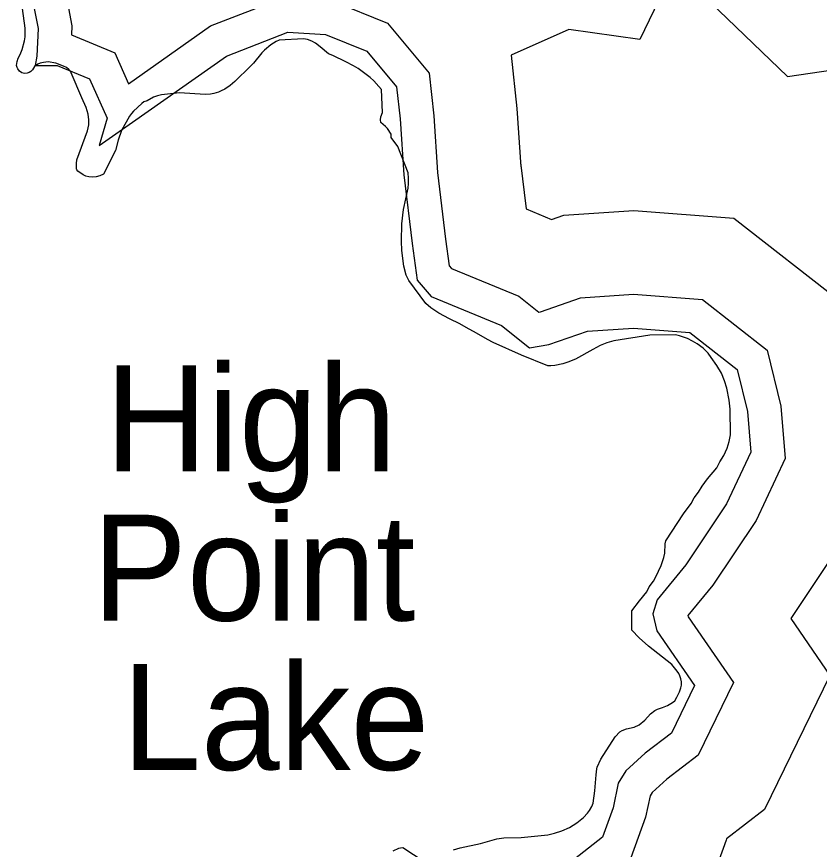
# Model space of a CAD drawing. Extents: x 1662474 to 1856135, y 779280 to 917889.
# Drawn here: x 1719685 to 1721124, y 821187 to 822681 of the extents above; entities that cross this region are included whole.
import ezdxf

# ---------------------------------------------------------------- set-up
doc = ezdxf.new("R2010")
doc.units = 0
for name, color, linetype in [('Exist Hydrographic Buffer Line', 7, 'Continuous'), ('Exist Hydrographic Lake Shore', 7, 'Continuous'), ('Exist Hydrographic Lake Shore Label', 7, 'Continuous')]:
    doc.layers.add(name, color=color, linetype=linetype)

msp = doc.modelspace()

# ---------------------------------------------------------------- linework, layer by layer
at = {"layer": 'Exist Hydrographic Buffer Line'}
for points in [[(1720878.8, 822799.1), (1720928.4, 822707), (1721067.2, 822573.5), (1721233.9, 822598.2), (1721341.6, 822636.9), (1721440.5, 822719.4), (1721516.4, 822729.2), (1721573.7, 822828.3), (1721581.1, 822830.8), (1721660.4, 822895), (1721735.3, 822993.1), (1721741.7, 823098.6), (1721742.4, 823104.9), (1721765.1, 823173.2), (1721740.6, 823345.2), (1721657.4, 823428.4)], [(1720878.8, 822799.1), (1720802.3, 822640.1), (1720675, 822658.3), (1720571.4, 822611.7)], [(1719765.4, 822760.2), (1719783.9, 822664.7), (1719783.3, 822648.6), (1719860.6, 822616.4), (1719885.5, 822560.8), (1720032.4, 822664.4), (1720161.3, 822714.6)], [(1719709, 822732.6), (1719723.1, 822660), (1719721.1, 822610.2), (1719718, 822593.7), (1719757.5, 822593.7), (1719815, 822569.7), (1719846.7, 822499.1), (1719832.4, 822450.2), (1719892.7, 822491.7), (1720061.3, 822610.5), (1720170.9, 822653.3), (1720238.5, 822649.2), (1720312.9, 822619), (1720366.1, 822555.1), (1720372.3, 822497.9), (1720379.1, 822397.4)], [(1720252.1, 822709.1), (1720349.8, 822669.5), (1720424.5, 822579.8), (1720432.7, 822503.2), (1720439.6, 822401.5)], [(1720571.4, 822611.7), (1720581.7, 822516.2), (1720588.8, 822411.6)], [(1720588.2, 822419.6), (1720598.4, 822336.2), (1720644.3, 822317.3), (1720665.9, 822324.9), (1720791.8, 822333.3), (1720971.3, 822319.7), (1721164.2, 822169.1)], [(1720379.1, 822397.4), (1720394.1, 822274.1), (1720403, 822208.7), (1720427.9, 822179), (1720554.5, 822126.9), (1720604.7, 822087), (1720639.3, 822092.8), (1720708.4, 822117), (1720790.9, 822122.5), (1720892, 822114.8), (1720977.1, 822048.4), (1720995.4, 821973), (1721001.4, 821899.8), (1720958, 821807.4), (1720884.9, 821697.6), (1720833.6, 821635.2), (1720826, 821609.9), (1720833, 821579.7), (1720900.7, 821481.2), (1720859.2, 821395.9), (1720812.2, 821360.1), (1720777.5, 821328.5), (1720763.9, 821306.2), (1720754.5, 821261.9), (1720735.5, 821209.3), (1720685.2, 821170)], [(1720439.6, 822401.5), (1720454.1, 822281.8), (1720460.6, 822234.2), (1720464.7, 822229.3), (1720585.5, 822179.6), (1720621.3, 822151.2), (1720624.2, 822151.7), (1720696.2, 822176.9), (1720791.2, 822183.2), (1720914.8, 822173.9), (1721031, 822083.1), (1721055.4, 821982.7), (1721063, 821888.7), (1721010.9, 821777.6), (1720933.6, 821661.5), (1720888.8, 821606.9), (1720889.4, 821604.5), (1720970.6, 821486.5), (1720907.4, 821356.4), (1720851, 821313.6), (1720824.7, 821289.6), (1720821, 821283.5), (1720812.8, 821245.3), (1720786.6, 821172.4)], [(1721141.7, 821703.9), (1721073.4, 821601.3), (1721143.4, 821499.5), (1721026.4, 821258.8), (1720957.7, 821206.6), (1720957.1, 821204.1), (1720912.9, 821081.1), (1720784.8, 820980.8), (1720648.5, 820938), (1720518.6, 820938), (1720504.6, 820939.9), (1720456, 820871.9), (1720313.1, 820824.3), (1720230.1, 820817.7), (1720094.6, 820675.6), (1720084, 820663), (1720052.9, 820470.7), (1719986.9, 820459.5), (1719983.2, 820429.9), (1719924.6, 820318.5), (1719964.6, 820267.9), (1720012, 820204.6)]]:
    msp.add_lwpolyline(points, dxfattribs=at)
at = {"layer": 'Exist Hydrographic Lake Shore'}
for points in [[(1719840.5, 822398.5), (1719834, 822395.6), (1719827.1, 822393.8), (1719820.1, 822393), (1719814, 822393.5), (1719809, 822394.8), (1719804.1, 822397.2), (1719794.1, 822404.2), (1719792.5, 822406.6), (1719791.8, 822408.4), (1719791.8, 822417.9), (1719792.8, 822424.5), (1719812, 822476.4), (1719814, 822487.2), (1719814.2, 822496.1), (1719813.2, 822506.4), (1719809.6, 822517.9), (1719801.8, 822535.5), (1719782.5, 822580.4), (1719781, 822583.2), (1719778.1, 822586.4), (1719774.1, 822589.6), (1719768.9, 822592.4), (1719755.2, 822597.4), (1719740.9, 822599.8), (1719733, 822599), (1719726.9, 822597.4), (1719722.8, 822595.9), (1719716.9, 822591.4), (1719712.8, 822585.4), (1719710.1, 822582.8), (1719707.2, 822580.9), (1719703.5, 822579.6), (1719698.9, 822579.3), (1719694.1, 822580.4), (1719689.6, 822583.5), (1719686.5, 822587.4), (1719685.4, 822589.8), (1719684.6, 822593.2), (1719685.4, 822600.6), (1719687.5, 822606.9), (1719691, 822613.2), (1719694.6, 822622.4), (1719698.5, 822637.6), (1719699.6, 822644.9), (1719699.6, 822660.4), (1719693.2, 822709)], [(1720940.8, 821872), (1720946.2, 821882.8), (1720953.4, 821893.8), (1720959.4, 821906.9), (1720962.9, 821919), (1720964.9, 821930.8), (1720964.6, 821977), (1720962.9, 821993.2), (1720958.6, 822014.5), (1720954.5, 822027.6), (1720948.9, 822041.6), (1720940.8, 822055.4), (1720930.5, 822069.9), (1720925, 822077.2), (1720915.9, 822086.4), (1720905.6, 822094.1), (1720896.8, 822099.3), (1720887.8, 822103.5), (1720873.4, 822108.8), (1720866.5, 822110.6), (1720820.4, 822109.8), (1720755.8, 822099.6), (1720743.1, 822096.1), (1720731.1, 822091.1), (1720718, 822084.3), (1720686.8, 822067), (1720673.4, 822061.2), (1720664.4, 822058.6), (1720650.2, 822055.4), (1720643.1, 822054.7), (1720637.6, 822054.9), (1720590.4, 822073.6), (1720539.2, 822096.7), (1720529.2, 822101.9), (1720505.6, 822115.8), (1720495.1, 822121.1), (1720479.4, 822130), (1720461, 822138.9), (1720441.9, 822149.4), (1720427.4, 822158.6), (1720418.5, 822166.8), (1720388, 822207.7), (1720383.4, 822217.1), (1720379.1, 822233.7), (1720375.5, 822261.5), (1720374.9, 822278.6), (1720375.8, 822309.5), (1720378.4, 822335), (1720386.8, 822373.3), (1720387.5, 822381.9), (1720387.8, 822391.4), (1720387, 822401.1), (1720368.6, 822448.4), (1720356.2, 822464.4), (1720356.2, 822470.4), (1720349.8, 822480.4), (1720346, 822484.3), (1720337.6, 822491.1), (1720337.4, 822496.1), (1720337.9, 822501.1), (1720340.8, 822509), (1720338.8, 822550.4), (1720334.5, 822555.9), (1720325.4, 822566.2), (1720319, 822572), (1720297.5, 822587.8), (1720288.6, 822593), (1720275.1, 822599.8), (1720251.9, 822611.4), (1720244, 822614.2), (1720229.2, 822627.1), (1720220.6, 822633.7), (1720214.2, 822637.3), (1720206.1, 822639.9), (1720199.1, 822641), (1720155.5, 822638.9), (1720150, 822636.6), (1720140.8, 822630.8), (1720129, 822621.1), (1720124.2, 822616.1), (1720109.6, 822597.9), (1720104, 822592.2), (1720076, 822564.9), (1720067.6, 822557.8), (1720058.1, 822551.2), (1720051.6, 822547.8), (1720046.4, 822545.8), (1720038.1, 822543.4), (1720032.1, 822542.1), (1720023, 822541.2), (1719976.8, 822544.2), (1719944.2, 822540.8), (1719937.4, 822538.9), (1719930.2, 822536.6), (1719919, 822530.2), (1719913, 822528.1), (1719909.4, 822525.5), (1719894.1, 822511.6), (1719890.4, 822507.4), (1719887.2, 822502.7)], [(1719887.2, 822502.7), (1719872.6, 822476.9), (1719866.5, 822459.6), (1719862.1, 822440.8), (1719840.5, 822398.5)], [(1720468.1, 821186.9), (1720479.9, 821190.4), (1720516.6, 821198), (1720545.8, 821206.6), (1720558.4, 821207.9), (1720589.6, 821208.5), (1720637.6, 821213.5), (1720649.5, 821216.4), (1720662.6, 821220.8), (1720676.2, 821226.9), (1720689.6, 821235.2), (1720701.4, 821244.7), (1720708.8, 821252.6), (1720712.1, 821257.1), (1720716.4, 821264.4), (1720718.8, 821270.4), (1720721.9, 821292.5), (1720724, 821321.4), (1720725.2, 821332.1), (1720726.1, 821335), (1720732.6, 821349.2), (1720758.1, 821389.6), (1720766.5, 821398.2), (1720771, 821400.9), (1720778.4, 821403.8), (1720792.5, 821406.9), (1720801.1, 821410.9), (1720811.4, 821419), (1720821.9, 821430.5), (1720829.5, 821436.3), (1720834.2, 821438.7), (1720843.4, 821441.8), (1720852.4, 821445.8), (1720861.2, 821450.8), (1720865, 821454.1), (1720868.9, 821460.7), (1720873.6, 821469.9), (1720876.2, 821477.2), (1720877, 821482.2), (1720877, 821488.2), (1720876, 821493.5), (1720874.1, 821498.8), (1720872.2, 821503), (1720869.4, 821507.2), (1720859.8, 821519.2), (1720818, 821551.8), (1720801.4, 821567), (1720788.2, 821580.4), (1720788.2, 821615.1), (1720801.6, 821633.1), (1720814.8, 821649.4), (1720819.5, 821658.4), (1720827.1, 821668.6), (1720831.1, 821676.2), (1720840.8, 821696.9), (1720845.5, 821711.1), (1720847.1, 821719), (1720847.9, 821735.5), (1720848.9, 821740.8), (1720880.6, 821789.3), (1720894.6, 821807.7), (1720900.1, 821817.7), (1720907.8, 821828.4), (1720914.5, 821838.9), (1720924, 821851.8), (1720940.8, 821872)], [(1720359.8, 821184.6), (1720370.2, 821189.6), (1720373.4, 821190.4), (1720377.5, 821190.6), (1720415.9, 821165.4)]]:
    msp.add_lwpolyline(points, dxfattribs=at)

# ---------------------------------------------------------------- texts
at = {"layer": 'Exist Hydrographic Lake Shore Label'}
for s, p in [('High', (1719843.4, 821865.5)), ('Point', (1719820.7, 821597.7)), ('Lake', (1719873.9, 821330))]:
    msp.add_text(s, height=190, dxfattribs=at).set_placement(p)

doc.saveas('drawing.dxf')
